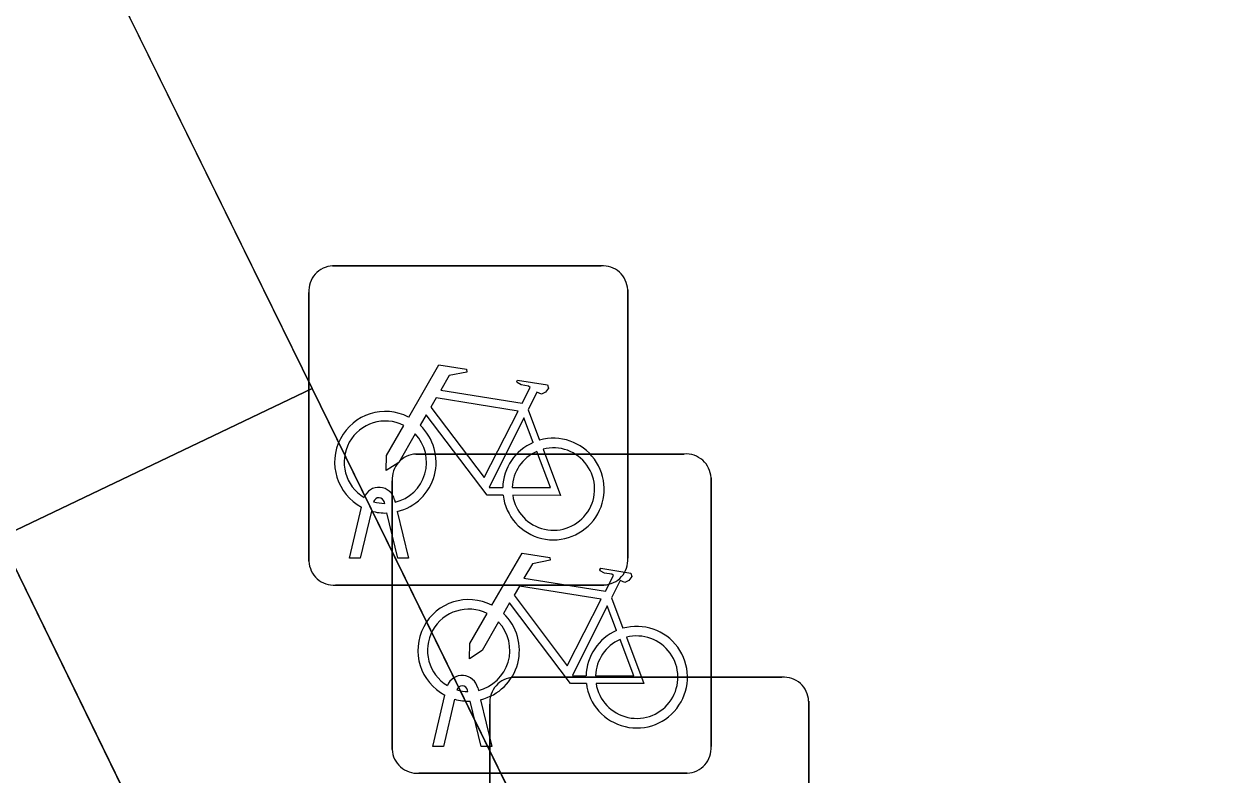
# Model space of a CAD drawing. Extents: x 160455 to 162082, y 388339 to 389736.
# Drawn here: x 161016.229 to 161020.026, y 388890.503 to 388892.853 of the extents above; entities that cross this region are included whole.
import ezdxf

# ---------------------------------------------------------------- set-up
doc = ezdxf.new("R2010")
doc.units = 0
for name, color, linetype in [('IMGEO_Fietsenrek', 7, 'Continuous'), ('IMGEO_Voetgangersgebied_open', 7, 'Continuous'), ('IMGEO_Voetpad_open', 7, 'Continuous')]:
    doc.layers.add(name, color=color, linetype=linetype)

msp = doc.modelspace()

# ---------------------------------------------------------------- linework, layer by layer
at = {"layer": 'IMGEO_Fietsenrek'}
for p, q in [((161017.1959, 388892.0965), (161018.0368, 388892.0965)), ((161018.0368, 388892.0965), (161017.1959, 388892.0965)), ((161017.1215, 388891.1719), (161017.1215, 388892.0128)), ((161017.1215, 388892.0128), (161017.1215, 388891.1719)), ((161018.1205, 388892.0221), (161018.1205, 388891.1812)), ((161018.1205, 388891.1812), (161018.1205, 388892.0221)), ((161017.8082, 388891.6462), (161017.8445, 388891.551)), ((161017.4569, 388891.5075), (161018.2978, 388891.5075)), ((161018.2978, 388891.5075), (161017.4569, 388891.5075)), ((161017.3825, 388890.5829), (161017.3825, 388891.4238)), ((161017.3825, 388891.4238), (161017.3825, 388890.5829)), ((161018.3815, 388891.4331), (161018.3815, 388890.5922)), ((161018.3815, 388890.5922), (161018.3815, 388891.4331)), ((161017.3589, 388891.3529), (161017.3579, 388891.3572)), ((161017.3896, 388891.3644), (161017.3914, 388891.3565)), ((161017.2485, 388891.1813), (161017.2868, 388891.3413)), ((161017.3172, 388891.3291), (161017.2819, 388891.1813)), ((161017.4, 388891.1813), (161017.3661, 388891.323)), ((161017.3984, 388891.3273), (161017.4334, 388891.1813)), ((161017.2819, 388891.1813), (161017.2485, 388891.1813)), ((161017.4334, 388891.1813), (161017.4, 388891.1813)), ((161018.0461, 388891.0975), (161017.2052, 388891.0975)), ((161017.2052, 388891.0975), (161018.0461, 388891.0975)), ((161018.0692, 388891.0572), (161018.1055, 388890.962)), ((161017.7629, 388890.8085), (161018.6038, 388890.8085)), ((161018.6038, 388890.8085), (161017.7629, 388890.8085)), ((161017.5095, 388890.5923), (161017.5478, 388890.7523)), ((161017.6199, 388890.7639), (161017.6189, 388890.7682)), ((161017.6506, 388890.7754), (161017.6524, 388890.7675)), ((161017.5782, 388890.7401), (161017.5429, 388890.5923)), ((161017.661, 388890.5923), (161017.6271, 388890.734)), ((161017.6594, 388890.7383), (161017.6944, 388890.5923)), ((161017.6885, 388889.8839), (161017.6885, 388890.7248)), ((161017.6885, 388890.7248), (161017.6885, 388889.8839)), ((161018.6875, 388890.7341), (161018.6875, 388889.8932)), ((161018.6875, 388889.8932), (161018.6875, 388890.7341)), ((161017.5429, 388890.5923), (161017.5095, 388890.5923)), ((161017.6944, 388890.5923), (161017.661, 388890.5923)), ((161018.3071, 388890.5085), (161017.4662, 388890.5085)), ((161017.4662, 388890.5085), (161018.3071, 388890.5085))]:
    msp.add_line(p, q, dxfattribs=at)
for points in [[(161017.4341, 388891.6232), (161017.5288, 388891.7867), (161017.615, 388891.7729), (161017.6167, 388891.7642), (161017.5606, 388891.7533), (161017.5344, 388891.708), (161017.7896, 388891.6672)], [(161017.7896, 388891.6672), (161017.8146, 388891.716), (161017.8095, 388891.72), (161017.7863, 388891.7237), (161017.7736, 388891.7312), (161017.7726, 388891.7343), (161017.7748, 388891.7389), (161017.8696, 388891.7238), (161017.8719, 388891.7135), (161017.8625, 388891.7011), (161017.8501, 388891.6947), (161017.8356, 388891.7009), (161017.8082, 388891.6462)], [(161017.7767, 388891.642), (161017.5199, 388891.683), (161017.5032, 388891.6542), (161017.6702, 388891.4339), (161017.7767, 388891.642)], [(161017.7298, 388891.3785), (161017.6801, 388891.3786), (161017.4894, 388891.6303), (161017.4704, 388891.5975)], [(161017.8247, 388891.544), (161017.7954, 388891.6208), (161017.686, 388891.4027), (161017.7287, 388891.4026)], [(161017.4548, 388891.5707), (161017.4032, 388891.4815), (161017.3633, 388891.4555), (161017.3645, 388891.503), (161017.419, 388891.5972)], [(161017.7587, 388891.4025), (161017.8786, 388891.4023), (161017.8354, 388891.5159)], [(161017.8552, 388891.5228), (161017.9102, 388891.3782), (161017.7601, 388891.3785)], [(161017.6951, 388891.0342), (161017.7898, 388891.1977), (161017.876, 388891.1839), (161017.8777, 388891.1752), (161017.8216, 388891.1643), (161017.7954, 388891.119), (161018.0506, 388891.0782)], [(161018.0506, 388891.0782), (161018.0756, 388891.127), (161018.0705, 388891.131), (161018.0473, 388891.1347), (161018.0346, 388891.1422), (161018.0336, 388891.1453), (161018.0358, 388891.1499), (161018.1306, 388891.1348), (161018.1329, 388891.1245), (161018.1235, 388891.1121), (161018.1111, 388891.1057), (161018.0966, 388891.1119), (161018.0692, 388891.0572)], [(161018.0377, 388891.053), (161017.7809, 388891.094), (161017.7642, 388891.0652), (161017.9312, 388890.8449), (161018.0377, 388891.053)], [(161017.7158, 388890.9817), (161017.6642, 388890.8925), (161017.6243, 388890.8665), (161017.6255, 388890.914), (161017.68, 388891.0082)], [(161017.9908, 388890.7895), (161017.9411, 388890.7896), (161017.7504, 388891.0413), (161017.7314, 388891.0085)], [(161018.0857, 388890.955), (161018.0564, 388891.0318), (161017.947, 388890.8137), (161017.9897, 388890.8136)], [(161018.1162, 388890.9338), (161018.1712, 388890.7892), (161018.0211, 388890.7895)], [(161018.0197, 388890.8135), (161018.1396, 388890.8133), (161018.0964, 388890.9269)]]:
    msp.add_lwpolyline(points, dxfattribs=at)
for centre, radius, start, end in [((161017.1992, 388892.0186), 0.0779, 92.4484, 184.2845), ((161017.1992, 388892.0186), 0.0779, 92.4484, 184.2845), ((161018.0426, 388892.0188), 0.0779, 2.4484, 94.2845), ((161018.0426, 388892.0188), 0.0779, 2.4484, 94.2845), ((161017.3611, 388891.4819), 0.159, 62.6766, 242.1369), ((161017.3611, 388891.4819), 0.129, 63.3192, 238.903), ((161017.3611, 388891.4819), 0.159, 283.5766, 46.6042), ((161017.3611, 388891.4819), 0.129, 283.6043, 43.4302), ((161017.8877, 388891.3979), 0.159, 113.3408, 178.3217), ((161017.8877, 388891.3979), 0.159, 187.0065, 105.7708), ((161017.4602, 388891.4296), 0.0779, 92.4484, 184.2845), ((161017.4602, 388891.4296), 0.0779, 92.4484, 184.2845), ((161017.8877, 388891.3979), 0.129, 113.923, 177.9556), ((161017.8877, 388891.3979), 0.129, 188.6715, 104.5883), ((161018.3036, 388891.4298), 0.0779, 2.4484, 94.2845), ((161018.3036, 388891.4298), 0.0779, 2.4484, 94.2845), ((161017.3409, 388891.3533), 0.0499, 12.8025, 158.6934), ((161017.3409, 388891.3533), 0.0174, 12.8025, 163.4502), ((161017.3611, 388891.4819), 0.129, 253.415, 269.0204), ((161017.3611, 388891.4819), 0.159, 253.9967, 271.7867), ((161017.1994, 388891.1752), 0.0779, 182.4484, 274.2845), ((161017.1994, 388891.1752), 0.0779, 182.4484, 274.2845), ((161018.0428, 388891.1754), 0.0779, 272.4484, 4.2845), ((161018.0428, 388891.1754), 0.0779, 272.4484, 4.2845), ((161017.6221, 388890.8929), 0.159, 62.6766, 242.1369), ((161017.6221, 388890.8929), 0.129, 63.3192, 238.903), ((161017.6221, 388890.8929), 0.159, 283.5766, 46.6042), ((161017.6221, 388890.8929), 0.129, 283.6043, 43.4302), ((161018.1487, 388890.8089), 0.159, 113.3408, 178.3217), ((161018.1487, 388890.8089), 0.159, 187.0065, 105.7708), ((161018.1487, 388890.8089), 0.129, 188.6715, 104.5883), ((161018.1487, 388890.8089), 0.129, 113.923, 177.9556), ((161017.6019, 388890.7643), 0.0499, 12.8025, 158.6934), ((161017.6019, 388890.7643), 0.0174, 12.8025, 163.4502), ((161017.7662, 388890.7306), 0.0779, 92.4484, 184.2845), ((161017.7662, 388890.7306), 0.0779, 92.4484, 184.2845), ((161018.6096, 388890.7308), 0.0779, 2.4484, 94.2845), ((161018.6096, 388890.7308), 0.0779, 2.4484, 94.2845), ((161017.6221, 388890.8929), 0.129, 253.415, 269.0204), ((161017.6221, 388890.8929), 0.159, 253.9967, 271.7867), ((161018.3038, 388890.5864), 0.0779, 272.4484, 4.2845), ((161018.3038, 388890.5864), 0.0779, 272.4484, 4.2845), ((161017.4604, 388890.5862), 0.0779, 182.4484, 274.2845), ((161017.4604, 388890.5862), 0.0779, 182.4484, 274.2845)]:
    msp.add_arc(centre, radius, start, end, dxfattribs=at)
at = {"layer": 'IMGEO_Voetgangersgebied_open'}
for points in [[(161014.199, 388897.674), (161017.132, 388891.713), (161018.833, 388888.244), (161020.285, 388885.239), (161023.441, 388878.762), (161025.809, 388873.902), (161025.956, 388873.62), (161028.439, 388868.528), (161032.15, 388860.965), (161035.133, 388854.927), (161032.594, 388853.709), (161024.453, 388849.805), (161022.835, 388848.993), (161024.557, 388845.477), (161040.679, 388853.319)], [(160993.231, 388849.232), (161017.024, 388860.849), (161018.202, 388858.451), (161022.36, 388849.963), (161023.99, 388850.767), (161031.431, 388854.382), (161032.104, 388854.699), (161033.656, 388855.442), (161031.19, 388860.496), (161029.643, 388863.612), (161027.472, 388868.057), (161024.85, 388873.434), (161022.468, 388878.28), (161022.108, 388879.053), (161019.311, 388884.774), (161016.155, 388891.246), (161015.666, 388892.264), (161013.227, 388897.198)]]:
    msp.add_lwpolyline(points, dxfattribs=at)
at = {"layer": 'IMGEO_Voetpad_open'}
for points in [[(161014.199, 388897.674), (161013.227, 388897.198), (161015.666, 388892.264), (161016.155, 388891.246), (161017.132, 388891.713)], [(161019.311, 388884.774), (161020.285, 388885.239), (161018.833, 388888.244), (161017.132, 388891.713), (161016.155, 388891.246)]]:
    msp.add_lwpolyline(points, close=True, dxfattribs=at)

doc.saveas('drawing.dxf')
